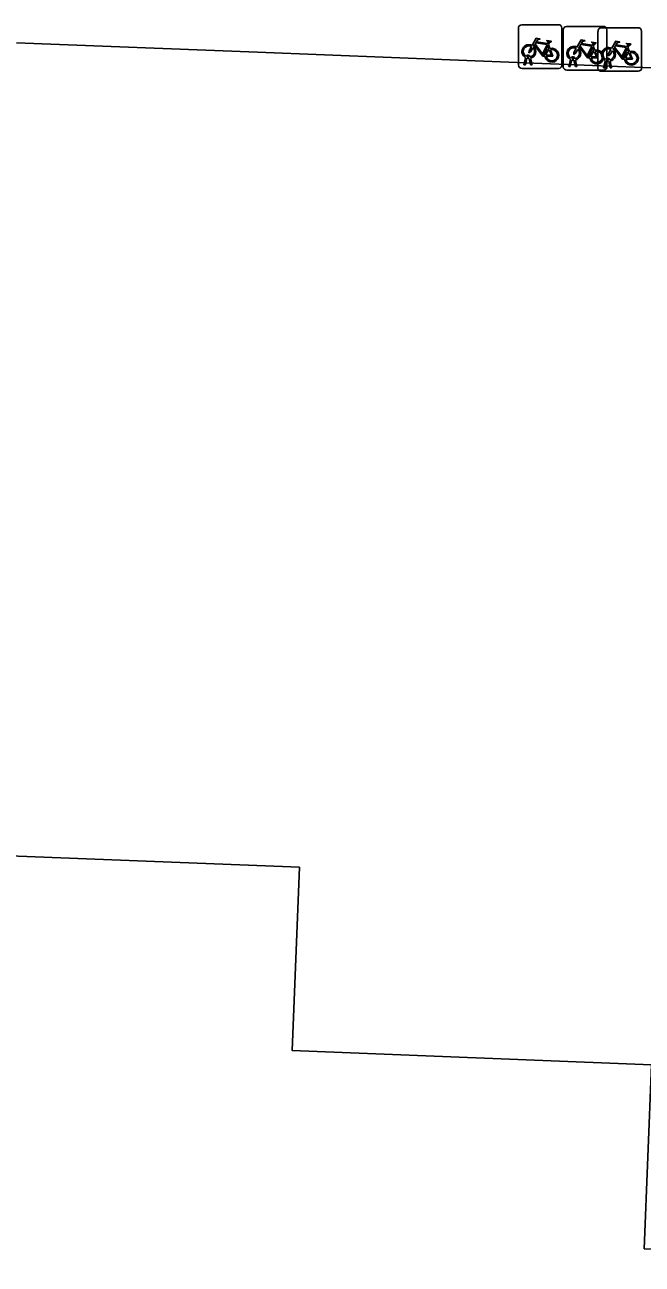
# Model space of a CAD drawing. Extents: x 160732 to 162105, y 387428 to 388479.
# Drawn here: x 161391.93 to 161406.1, y 387774.82 to 387803.25 of the extents above; entities that cross this region are included whole.
import ezdxf

# ---------------------------------------------------------------- set-up
doc = ezdxf.new("R2010")
doc.units = 0
doc.layers.add('IMGEO_Fietsenrek', color=7, linetype='Continuous')
doc.layers.add('IMGEO_Pand', color=7, linetype='Continuous')

msp = doc.modelspace()

# ---------------------------------------------------------------- linework, layer by layer
at = {"layer": 'IMGEO_Fietsenrek'}
for p, q in [((161403.255, 387802.324), (161403.255, 387803.165)), ((161403.255, 387803.165), (161403.255, 387802.324)), ((161403.33, 387803.249), (161404.171, 387803.249)), ((161404.171, 387803.249), (161403.33, 387803.249)), ((161404.255, 387803.174), (161404.255, 387802.333)), ((161404.255, 387802.333), (161404.255, 387803.174)), ((161404.285, 387802.285), (161404.285, 387803.126)), ((161404.285, 387803.126), (161404.285, 387802.285)), ((161404.36, 387803.21), (161405.201, 387803.21)), ((161405.201, 387803.21), (161404.36, 387803.21)), ((161405.081, 387802.256), (161405.081, 387803.097)), ((161405.081, 387803.097), (161405.081, 387802.256)), ((161405.156, 387803.181), (161405.997, 387803.181)), ((161405.997, 387803.181), (161405.156, 387803.181)), ((161405.285, 387803.135), (161405.285, 387802.294)), ((161405.285, 387802.294), (161405.285, 387803.135)), ((161406.081, 387803.106), (161406.081, 387802.265)), ((161406.081, 387802.265), (161406.081, 387803.106)), ((161403.942, 387802.798), (161403.978, 387802.703)), ((161403.382, 387802.333), (161403.421, 387802.493)), ((161403.493, 387802.505), (161403.492, 387802.509)), ((161403.524, 387802.516), (161403.525, 387802.509)), ((161404.972, 387802.759), (161405.008, 387802.664)), ((161405.768, 387802.73), (161405.804, 387802.635)), ((161404.18, 387802.249), (161403.339, 387802.249)), ((161403.339, 387802.249), (161404.18, 387802.249)), ((161403.416, 387802.333), (161403.382, 387802.333)), ((161403.451, 387802.481), (161403.416, 387802.333)), ((161403.534, 387802.333), (161403.5, 387802.475)), ((161403.532, 387802.479), (161403.567, 387802.333)), ((161403.567, 387802.333), (161403.534, 387802.333)), ((161405.21, 387802.21), (161404.369, 387802.21)), ((161404.369, 387802.21), (161405.21, 387802.21)), ((161404.412, 387802.294), (161404.451, 387802.454)), ((161404.446, 387802.294), (161404.412, 387802.294)), ((161404.481, 387802.442), (161404.446, 387802.294)), ((161404.523, 387802.466), (161404.522, 387802.47)), ((161404.564, 387802.294), (161404.53, 387802.436)), ((161404.554, 387802.477), (161404.555, 387802.47)), ((161404.562, 387802.44), (161404.597, 387802.294)), ((161404.597, 387802.294), (161404.564, 387802.294)), ((161405.208, 387802.265), (161405.247, 387802.425)), ((161405.242, 387802.265), (161405.208, 387802.265)), ((161405.277, 387802.413), (161405.242, 387802.265)), ((161405.319, 387802.437), (161405.318, 387802.441)), ((161405.36, 387802.265), (161405.326, 387802.407)), ((161405.35, 387802.448), (161405.351, 387802.441)), ((161405.358, 387802.411), (161405.393, 387802.265)), ((161405.393, 387802.265), (161405.36, 387802.265)), ((161406.006, 387802.181), (161405.165, 387802.181)), ((161405.165, 387802.181), (161406.006, 387802.181))]:
    msp.add_line(p, q, dxfattribs=at)
for points in [[(161403.568, 387802.775), (161403.663, 387802.939), (161403.749, 387802.925), (161403.751, 387802.916), (161403.695, 387802.905), (161403.668, 387802.86), (161403.924, 387802.819)], [(161403.864, 387802.531), (161403.814, 387802.531), (161403.623, 387802.782), (161403.604, 387802.75)], [(161403.911, 387802.794), (161403.654, 387802.835), (161403.637, 387802.806), (161403.804, 387802.586), (161403.911, 387802.794)], [(161403.959, 387802.696), (161403.929, 387802.773), (161403.82, 387802.555), (161403.863, 387802.555)], [(161403.924, 387802.819), (161403.949, 387802.868), (161403.943, 387802.872), (161403.92, 387802.876), (161403.908, 387802.883), (161403.907, 387802.886), (161403.909, 387802.891), (161404.004, 387802.876), (161404.006, 387802.866), (161403.996, 387802.853), (161403.984, 387802.847), (161403.97, 387802.853), (161403.942, 387802.798)], [(161404.598, 387802.736), (161404.693, 387802.9), (161404.779, 387802.886), (161404.781, 387802.877), (161404.725, 387802.866), (161404.698, 387802.821), (161404.954, 387802.78)], [(161404.941, 387802.755), (161404.684, 387802.796), (161404.667, 387802.767), (161404.834, 387802.547), (161404.941, 387802.755)], [(161404.954, 387802.78), (161404.979, 387802.829), (161404.973, 387802.833), (161404.95, 387802.837), (161404.938, 387802.844), (161404.937, 387802.847), (161404.939, 387802.852), (161405.034, 387802.837), (161405.036, 387802.827), (161405.026, 387802.814), (161405.014, 387802.808), (161405, 387802.814), (161404.972, 387802.759)], [(161405.394, 387802.707), (161405.489, 387802.871), (161405.575, 387802.857), (161405.577, 387802.848), (161405.521, 387802.837), (161405.494, 387802.792), (161405.75, 387802.751)], [(161405.75, 387802.751), (161405.775, 387802.8), (161405.769, 387802.804), (161405.746, 387802.808), (161405.734, 387802.815), (161405.733, 387802.818), (161405.735, 387802.823), (161405.83, 387802.808), (161405.832, 387802.798), (161405.822, 387802.785), (161405.81, 387802.779), (161405.796, 387802.785), (161405.768, 387802.73)], [(161403.589, 387802.723), (161403.537, 387802.633), (161403.497, 387802.608), (161403.498, 387802.655), (161403.553, 387802.749)], [(161403.893, 387802.555), (161404.013, 387802.554), (161403.969, 387802.668)], [(161403.989, 387802.675), (161404.044, 387802.53), (161403.894, 387802.53)], [(161404.619, 387802.684), (161404.567, 387802.594), (161404.527, 387802.569), (161404.528, 387802.616), (161404.583, 387802.71)], [(161404.894, 387802.492), (161404.844, 387802.492), (161404.653, 387802.743), (161404.634, 387802.711)], [(161404.989, 387802.657), (161404.959, 387802.734), (161404.85, 387802.516), (161404.893, 387802.516)], [(161404.923, 387802.516), (161405.043, 387802.515), (161404.999, 387802.629)], [(161405.019, 387802.636), (161405.074, 387802.491), (161404.924, 387802.491)], [(161405.415, 387802.655), (161405.363, 387802.565), (161405.323, 387802.54), (161405.324, 387802.587), (161405.379, 387802.681)], [(161405.69, 387802.463), (161405.64, 387802.463), (161405.449, 387802.714), (161405.43, 387802.682)], [(161405.737, 387802.726), (161405.48, 387802.767), (161405.463, 387802.738), (161405.63, 387802.518), (161405.737, 387802.726)], [(161405.785, 387802.628), (161405.755, 387802.705), (161405.646, 387802.487), (161405.689, 387802.487)], [(161405.719, 387802.487), (161405.839, 387802.486), (161405.795, 387802.6)], [(161405.815, 387802.607), (161405.87, 387802.462), (161405.72, 387802.462)]]:
    msp.add_lwpolyline(points, dxfattribs=at)
for centre, radius, start, end in [((161403.333, 387803.171), 0.0779, 92.4484, 184.2845), ((161403.333, 387803.171), 0.0779, 92.4484, 184.2845), ((161404.177, 387803.171), 0.0779, 2.4484, 94.2845), ((161404.177, 387803.171), 0.0779, 2.4484, 94.2845), ((161404.363, 387803.132), 0.0779, 92.4484, 184.2845), ((161404.363, 387803.132), 0.0779, 92.4484, 184.2845), ((161405.159, 387803.103), 0.0779, 92.4484, 184.2845), ((161405.159, 387803.103), 0.0779, 92.4484, 184.2845), ((161405.207, 387803.132), 0.0779, 2.4484, 94.2845), ((161405.207, 387803.132), 0.0779, 2.4484, 94.2845), ((161406.003, 387803.103), 0.0779, 2.4484, 94.2845), ((161406.003, 387803.103), 0.0779, 2.4484, 94.2845), ((161403.495, 387802.634), 0.159, 62.6766, 242.1369), ((161403.495, 387802.634), 0.129, 63.3192, 238.903), ((161403.475, 387802.505), 0.0499, 12.8025, 158.6934), ((161403.475, 387802.505), 0.0174, 12.8025, 163.4502), ((161403.495, 387802.634), 0.129, 253.415, 269.0204), ((161403.495, 387802.634), 0.129, 283.6043, 43.4302), ((161403.495, 387802.634), 0.159, 283.5766, 46.6042), ((161404.022, 387802.55), 0.159, 113.3408, 178.3217), ((161404.022, 387802.55), 0.159, 187.0065, 105.7708), ((161404.022, 387802.55), 0.129, 113.923, 177.9556), ((161404.022, 387802.55), 0.129, 188.6715, 104.5883), ((161404.525, 387802.595), 0.159, 62.6766, 242.1369), ((161404.525, 387802.595), 0.129, 63.3192, 238.903), ((161404.505, 387802.466), 0.0499, 12.8025, 158.6934), ((161404.505, 387802.466), 0.0174, 12.8025, 163.4502), ((161404.525, 387802.595), 0.129, 283.6043, 43.4302), ((161404.525, 387802.595), 0.159, 283.5766, 46.6042), ((161405.052, 387802.511), 0.159, 113.3408, 178.3217), ((161405.052, 387802.511), 0.159, 187.0065, 105.7708), ((161405.052, 387802.511), 0.129, 113.923, 177.9556), ((161405.052, 387802.511), 0.129, 188.6715, 104.5883), ((161405.321, 387802.566), 0.159, 62.6766, 242.1369), ((161405.321, 387802.566), 0.129, 63.3192, 238.903), ((161405.301, 387802.437), 0.0499, 12.8025, 158.6934), ((161405.321, 387802.566), 0.129, 283.6043, 43.4302), ((161405.321, 387802.566), 0.159, 283.5766, 46.6042), ((161405.848, 387802.482), 0.159, 113.3408, 178.3217), ((161405.848, 387802.482), 0.159, 187.0065, 105.7708), ((161405.848, 387802.482), 0.129, 113.923, 177.9556), ((161405.848, 387802.482), 0.129, 188.6715, 104.5883), ((161403.333, 387802.327), 0.0779, 182.4484, 274.2845), ((161403.333, 387802.327), 0.0779, 182.4484, 274.2845), ((161403.495, 387802.634), 0.159, 253.9967, 271.7867), ((161404.177, 387802.327), 0.0779, 272.4484, 4.2845), ((161404.177, 387802.327), 0.0779, 272.4484, 4.2845), ((161404.363, 387802.288), 0.0779, 182.4484, 274.2845), ((161404.363, 387802.288), 0.0779, 182.4484, 274.2845), ((161404.525, 387802.595), 0.159, 253.9967, 271.7867), ((161404.525, 387802.595), 0.129, 253.415, 269.0204), ((161405.159, 387802.259), 0.0779, 182.4484, 274.2845), ((161405.159, 387802.259), 0.0779, 182.4484, 274.2845), ((161405.207, 387802.288), 0.0779, 272.4484, 4.2845), ((161405.207, 387802.288), 0.0779, 272.4484, 4.2845), ((161405.321, 387802.566), 0.159, 253.9967, 271.7867), ((161405.301, 387802.437), 0.0174, 12.8025, 163.4502), ((161405.321, 387802.566), 0.129, 253.415, 269.0204), ((161406.003, 387802.259), 0.0779, 272.4484, 4.2845), ((161406.003, 387802.259), 0.0779, 272.4484, 4.2845)]:
    msp.add_arc(centre, radius, start, end, dxfattribs=at)
at = {"layer": 'IMGEO_Pand'}
for points in [[(161391.739, 387802.838), (161397.265, 387802.62), (161409.568, 387802.128)], [(161437.156, 387797.655), (161437.067, 387795.404), (161436.412, 387778.835), (161435.713, 387778.862), (161435.577, 387775.414), (161428.109, 387775.71), (161417.988, 387776.111), (161415.147, 387776.223), (161415.091, 387774.815), (161406.143, 387775.169), (161406.31, 387779.391), (161398.063, 387779.717), (161398.229, 387783.922), (161390.004, 387784.247)]]:
    msp.add_lwpolyline(points, dxfattribs=at)

doc.saveas('drawing.dxf')
